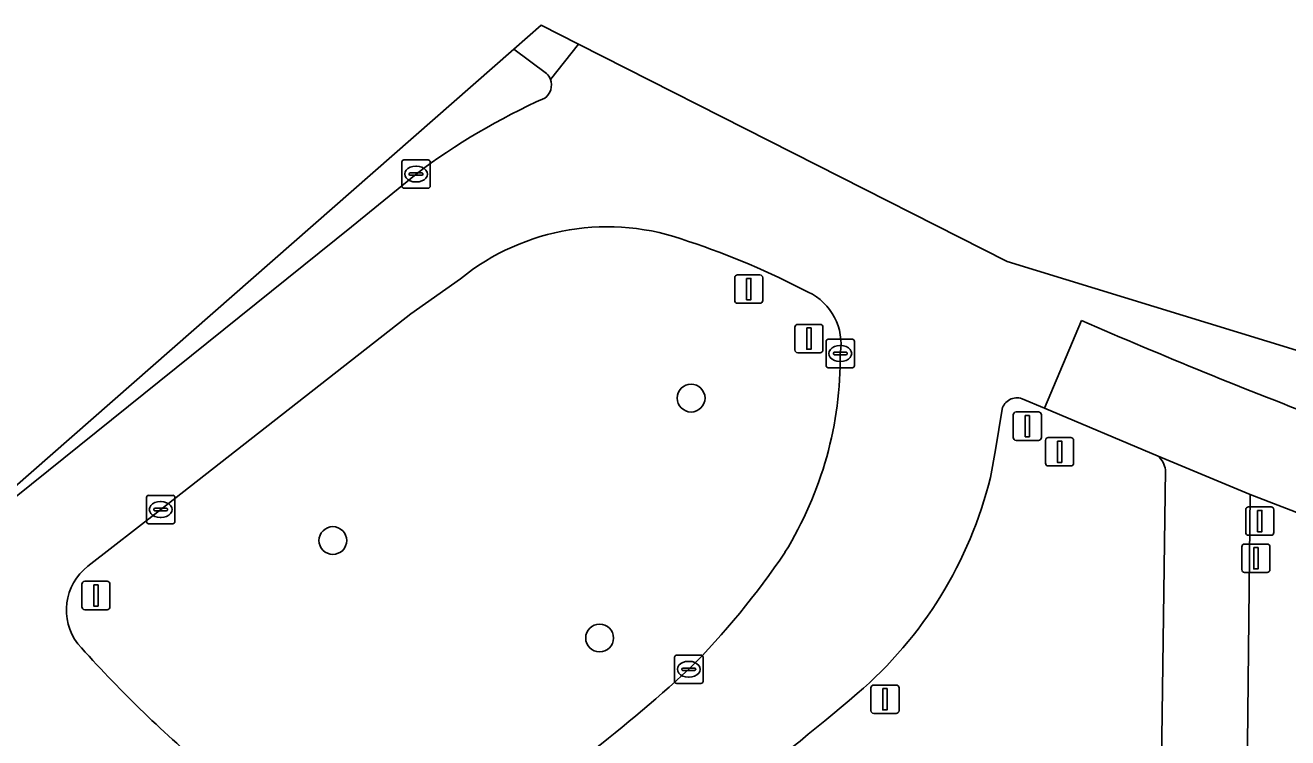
# Model space of a CAD drawing. Extents: x 160554 to 161248, y 385329 to 386506.
# Drawn here: x 160599.28 to 160643.7, y 386480.43 to 386505.52 of the extents above; entities that cross this region are included whole.
import ezdxf

# ---------------------------------------------------------------- set-up
doc = ezdxf.new("R2010")
doc.units = 0
for name, color, linetype in [('IMGEO_Boom', 7, 'Continuous'), ('IMGEO_Drukknoppaal', 7, 'Continuous'), ('IMGEO_Fietspad_gesloten', 7, 'Continuous'), ('IMGEO_Kolk', 7, 'Continuous'), ('IMGEO_Lichtmast', 7, 'Continuous'), ('IMGEO_OVBaan_gesloten', 7, 'Continuous'), ('IMGEO_Rijbaan_regionaal_gesloten', 7, 'Continuous'), ('IMGEO_Verkeersbordpaal', 7, 'Continuous'), ('IMGEO_Verkeerseiland_groen', 7, 'Continuous'), ('IMGEO_Verkeersregelinstallatiepaal', 7, 'Continuous'), ('IMGEO_Voetpad_open', 7, 'Continuous')]:
    doc.layers.add(name, color=color, linetype=linetype)

msp = doc.modelspace()

# ---------------------------------------------------------------- linework, layer by layer
at = {"layer": 'IMGEO_Boom'}
for centre in [(160622.71, 386492.385), (160610.105, 386487.371), (160619.49, 386483.937)]:
    msp.add_circle(centre, 0.489, dxfattribs=at)
at = {"layer": 'IMGEO_Drukknoppaal'}
for p, q in [((160642.086, 386486.348), (160642.086, 386487.148)), ((160642.086, 386487.148), (160642.086, 386486.348)), ((160642.186, 386487.248), (160642.976, 386487.248)), ((160642.976, 386487.248), (160642.186, 386487.248)), ((160643.076, 386487.148), (160643.076, 386486.348)), ((160643.076, 386486.348), (160643.076, 386487.148)), ((160642.976, 386486.248), (160642.186, 386486.248)), ((160642.186, 386486.248), (160642.976, 386486.248))]:
    msp.add_line(p, q, dxfattribs=at)
msp.add_lwpolyline([(160642.506, 386487.123), (160642.656, 386487.123), (160642.656, 386486.373), (160642.506, 386486.373), (160642.506, 386487.123)], dxfattribs=at)
for centre, start, end in [((160642.186, 386487.148), 90, 180), ((160642.186, 386487.148), 90, 180), ((160642.976, 386487.148), 0, 90), ((160642.976, 386487.148), 360, 90), ((160642.186, 386486.348), 180, 270), ((160642.186, 386486.348), 180, 270), ((160642.976, 386486.348), 270, 0), ((160642.976, 386486.348), 270, 0)]:
    msp.add_arc(centre, 0.1, start, end, dxfattribs=at)
at = {"layer": 'IMGEO_Fietspad_gesloten'}
for points in [[(160642.375, 386488.988), (160639.14, 386490.34)], [(160639.402, 386489.858), (160639.058, 386464.968)], [(160638.516, 386464.591), (160642.106, 386463.738), (160642.375, 386488.988)]]:
    msp.add_lwpolyline(points, dxfattribs=at)
msp.add_arc((160638.618, 386489.744), 0.792, 8.274, 48.7802, dxfattribs=at)
at = {"layer": 'IMGEO_Kolk'}
for p, q in [((160612.532, 386499.849), (160612.532, 386500.701)), ((160612.607, 386500.775), (160613.459, 386500.775)), ((160613.533, 386500.701), (160613.533, 386499.849)), ((160612.791, 386500.269), (160612.791, 386500.281)), ((160613.229, 386500.232), (160612.831, 386500.232)), ((160612.834, 386500.318), (160613.232, 386500.318)), ((160613.02, 386500.555), (160613.045, 386500.555)), ((160613.275, 386500.281), (160613.275, 386500.269)), ((160613.459, 386499.775), (160612.607, 386499.775)), ((160613.043, 386499.995), (160613.018, 386499.995)), ((160627.532, 386494.456), (160628.384, 386494.456)), ((160627.457, 386493.53), (160627.457, 386494.382)), ((160627.759, 386493.999), (160628.157, 386493.999)), ((160627.945, 386494.236), (160627.97, 386494.236)), ((160628.458, 386494.382), (160628.458, 386493.53)), ((160627.716, 386493.95), (160627.716, 386493.962)), ((160628.154, 386493.913), (160627.756, 386493.913)), ((160627.968, 386493.676), (160627.943, 386493.676)), ((160628.2, 386493.962), (160628.2, 386493.95)), ((160628.384, 386493.456), (160627.532, 386493.456)), ((160603.548, 386488.036), (160603.548, 386488.888)), ((160603.623, 386488.962), (160604.475, 386488.962)), ((160604.036, 386488.742), (160604.061, 386488.742)), ((160604.549, 386488.888), (160604.549, 386488.036)), ((160603.807, 386488.456), (160603.807, 386488.468)), ((160604.245, 386488.419), (160603.847, 386488.419)), ((160603.85, 386488.505), (160604.248, 386488.505)), ((160604.291, 386488.468), (160604.291, 386488.456)), ((160604.475, 386487.962), (160603.623, 386487.962)), ((160604.059, 386488.182), (160604.034, 386488.182)), ((160622.203, 386483.337), (160623.055, 386483.337)), ((160622.128, 386482.411), (160622.128, 386483.263)), ((160622.616, 386483.117), (160622.641, 386483.117)), ((160623.129, 386483.263), (160623.129, 386482.411)), ((160622.387, 386482.831), (160622.387, 386482.843)), ((160622.825, 386482.794), (160622.427, 386482.794)), ((160622.43, 386482.88), (160622.828, 386482.88)), ((160622.639, 386482.557), (160622.614, 386482.557)), ((160622.871, 386482.843), (160622.871, 386482.831)), ((160623.055, 386482.337), (160622.203, 386482.337))]:
    msp.add_line(p, q, dxfattribs=at)
for points in [[(160612.532, 386499.849), (160612.532, 386500.701)], [(160612.607, 386500.775), (160613.459, 386500.775)], [(160613.533, 386500.701), (160613.533, 386499.849)], [(160613.459, 386499.775), (160612.607, 386499.775)], [(160627.532, 386494.456), (160628.384, 386494.456)], [(160627.457, 386493.53), (160627.457, 386494.382)], [(160628.458, 386494.382), (160628.458, 386493.53)], [(160628.384, 386493.456), (160627.532, 386493.456)], [(160603.548, 386488.036), (160603.548, 386488.888)], [(160603.623, 386488.962), (160604.475, 386488.962)], [(160604.549, 386488.888), (160604.549, 386488.036)], [(160604.475, 386487.962), (160603.623, 386487.962)], [(160622.203, 386483.337), (160623.055, 386483.337)], [(160622.128, 386482.411), (160622.128, 386483.263)], [(160623.129, 386483.263), (160623.129, 386482.411)], [(160623.055, 386482.337), (160622.203, 386482.337)]]:
    msp.add_lwpolyline(points, dxfattribs=at)
for centre, radius, start, end in [((160612.609, 386500.699), 0.0765, 91.552, 178.448), ((160612.609, 386500.699), 0.0765, 91.552, 178.448), ((160613.457, 386500.699), 0.0765, 1.552, 88.448), ((160613.457, 386500.699), 0.0765, 1.552, 88.448), ((160612.831, 386500.278), 0.0403, 85.8775, 175.7526), ((160612.828, 386500.268), 0.0366, 178.938, 274.7102), ((160613.232, 386500.275), 0.043, 264.8664, 352.4533), ((160613.236, 386500.28), 0.0386, 1.7309, 96.639), ((160612.609, 386499.851), 0.0765, 181.552, 268.448), ((160612.609, 386499.851), 0.0765, 181.552, 268.448), ((160613.457, 386499.851), 0.0765, 271.552, 358.448), ((160613.457, 386499.851), 0.0765, 271.552, 358.448), ((160627.534, 386494.38), 0.0765, 91.552, 178.448), ((160627.534, 386494.38), 0.0765, 91.552, 178.448), ((160628.382, 386494.38), 0.0765, 1.552, 88.448), ((160628.382, 386494.38), 0.0765, 1.552, 88.448), ((160627.756, 386493.959), 0.0403, 85.8775, 175.7526), ((160628.161, 386493.961), 0.0386, 1.7309, 96.639), ((160627.753, 386493.949), 0.0366, 178.938, 274.7102), ((160628.157, 386493.956), 0.043, 264.8664, 352.4533), ((160627.534, 386493.532), 0.0765, 181.552, 268.448), ((160627.534, 386493.532), 0.0765, 181.552, 268.448), ((160628.382, 386493.532), 0.0765, 271.552, 358.448), ((160628.382, 386493.532), 0.0765, 271.552, 358.448), ((160603.625, 386488.886), 0.0765, 91.552, 178.448), ((160603.625, 386488.886), 0.0765, 91.552, 178.448), ((160604.473, 386488.886), 0.0765, 1.552, 88.448), ((160604.473, 386488.886), 0.0765, 1.552, 88.448), ((160603.847, 386488.465), 0.0403, 85.8775, 175.7526), ((160603.844, 386488.455), 0.0366, 178.938, 274.7102), ((160604.248, 386488.462), 0.043, 264.8664, 352.4533), ((160604.252, 386488.467), 0.0386, 1.7309, 96.639), ((160603.625, 386488.038), 0.0765, 181.552, 268.448), ((160603.625, 386488.038), 0.0765, 181.552, 268.448), ((160604.473, 386488.038), 0.0765, 271.552, 358.448), ((160604.473, 386488.038), 0.0765, 271.552, 358.448), ((160622.205, 386483.261), 0.0765, 91.552, 178.448), ((160622.205, 386483.261), 0.0765, 91.552, 178.448), ((160623.053, 386483.261), 0.0765, 1.552, 88.448), ((160623.053, 386483.261), 0.0765, 1.552, 88.448), ((160622.427, 386482.84), 0.0403, 85.8775, 175.7526), ((160622.424, 386482.83), 0.0366, 178.938, 274.7102), ((160622.828, 386482.837), 0.043, 264.8664, 352.4533), ((160622.832, 386482.842), 0.0386, 1.7309, 96.639), ((160622.205, 386482.413), 0.0765, 181.552, 268.448), ((160622.205, 386482.413), 0.0765, 181.552, 268.448), ((160623.053, 386482.413), 0.0765, 271.552, 358.448), ((160623.053, 386482.413), 0.0765, 271.552, 358.448)]:
    msp.add_arc(centre, radius, start, end, dxfattribs=at)
for centre, major_axis, ratio, start_param, end_param in [((160613.019, 386500.275), (-0.387, 0.002), 0.722429, 4.712389, 7.853982), ((160613.044, 386500.275), (-0.39, 0.002), 0.717154, 1.570796, 4.712389), ((160627.944, 386493.956), (-0.387, 0.002), 0.722429, 4.712389, 7.853982), ((160627.969, 386493.956), (-0.39, 0.002), 0.717154, 1.570796, 4.712389), ((160604.035, 386488.462), (-0.387, 0.002), 0.722429, 4.712389, 7.853982), ((160604.06, 386488.462), (-0.39, 0.002), 0.717154, 1.570796, 4.712389), ((160622.615, 386482.837), (-0.387, 0.002), 0.722429, 4.712389, 7.853982), ((160622.64, 386482.837), (-0.39, 0.002), 0.717154, 1.570796, 4.712389)]:
    msp.add_ellipse(centre, major_axis=major_axis, ratio=ratio, start_param=start_param, end_param=end_param, dxfattribs=at)
at = {"layer": 'IMGEO_Lichtmast'}
for p, q in [((160624.343, 386496.725), (160625.133, 386496.725)), ((160625.133, 386496.725), (160624.343, 386496.725)), ((160624.243, 386495.825), (160624.243, 386496.625)), ((160624.243, 386496.625), (160624.243, 386495.825)), ((160625.233, 386496.625), (160625.233, 386495.825)), ((160625.233, 386495.825), (160625.233, 386496.625)), ((160625.133, 386495.725), (160624.343, 386495.725)), ((160624.343, 386495.725), (160625.133, 386495.725)), ((160629.035, 386481.382), (160629.035, 386482.182)), ((160629.035, 386482.182), (160629.035, 386481.382)), ((160629.135, 386482.282), (160629.925, 386482.282)), ((160629.925, 386482.282), (160629.135, 386482.282)), ((160630.025, 386482.182), (160630.025, 386481.382)), ((160630.025, 386481.382), (160630.025, 386482.182)), ((160629.925, 386481.282), (160629.135, 386481.282)), ((160629.135, 386481.282), (160629.925, 386481.282))]:
    msp.add_line(p, q, dxfattribs=at)
for points in [[(160624.663, 386496.6), (160624.813, 386496.6), (160624.813, 386495.85), (160624.663, 386495.85), (160624.663, 386496.6)], [(160629.455, 386482.157), (160629.605, 386482.157), (160629.605, 386481.407), (160629.455, 386481.407), (160629.455, 386482.157)]]:
    msp.add_lwpolyline(points, dxfattribs=at)
for centre, start, end in [((160624.343, 386496.625), 90, 180), ((160624.343, 386496.625), 90, 180), ((160625.133, 386496.625), 0, 90), ((160625.133, 386496.625), 360, 90), ((160624.343, 386495.825), 180, 270), ((160624.343, 386495.825), 180, 270), ((160625.133, 386495.825), 270, 0), ((160625.133, 386495.825), 270, 0), ((160629.135, 386482.182), 90, 180), ((160629.135, 386482.182), 90, 180), ((160629.925, 386482.182), 0, 90), ((160629.925, 386482.182), 360, 90), ((160629.135, 386481.382), 180, 270), ((160629.135, 386481.382), 180, 270), ((160629.925, 386481.382), 270, 0), ((160629.925, 386481.382), 270, 0)]:
    msp.add_arc(centre, 0.1, start, end, dxfattribs=at)
at = {"layer": 'IMGEO_OVBaan_gesloten'}
for points in [[(160618.749, 386504.848), (160617.435, 386505.515), (160616.471, 386504.669), (160617.625, 386503.814)], [(160617.759, 386503.608), (160618.749, 386504.848)], [(160636.45, 386495.12), (160635.147, 386492.028), (160639.14, 386490.34), (160642.375, 386488.988), (160645.457, 386487.809), (160645.476, 386487.802)]]:
    msp.add_lwpolyline(points, dxfattribs=at)
for centre, radius, start, end in [((160617.212, 386503.399), 0.586, 20.9298, 45.157), ((160713.338, 386671.032), 191.981, 246.39075, 249.19584)]:
    msp.add_arc(centre, radius, start, end, dxfattribs=at)
at = {"layer": 'IMGEO_Rijbaan_regionaal_gesloten'}
for points in [[(160683.787, 386481.852), (160633.834, 386497.196), (160618.749, 386504.848), (160617.759, 386503.608)], [(160613.033, 386500.275), (160610.763, 386498.411), (160597.816, 386488.011)], [(160601.489, 386486.464), (160604.049, 386488.462), (160612.846, 386495.349), (160614.592, 386496.582)], [(160634.353, 386492.363), (160635.147, 386492.028), (160636.45, 386495.12)], [(160633.243, 386489.592), (160633.419, 386490.567), (160633.654, 386491.996)]]:
    msp.add_lwpolyline(points, dxfattribs=at)
for centre, radius, start, end in [((160617.226, 386503.408), 0.569, 306.3023, 20.5706), ((160627.061, 386481.685), 23.289, 114.0682, 127.0374), ((160619.758, 386490.241), 8.179, 69.5569, 129.1708), ((160614.013, 386471.779), 27.505, 62.2354, 71.7753), ((160625.966, 386494.291), 2.02, 350.464, 64.8081), ((160713.338, 386671.032), 191.981, 246.39075, 249.19584), ((160614.873, 386493.82), 13.085, 328.3624, 0.5961), ((160634.172, 386491.858), 0.537, 70.3291, 165.0731), ((160619.01, 386493.107), 14.66, 310.6316, 346.1282), ((160602.582, 386502.762), 28.265, 315.1748, 325.9984), ((160602.682, 386484.92), 1.951, 127.6916, 217.3036), ((160633.775, 386512.682), 43.628, 221.5607, 229.8742), ((160583.195, 386525.856), 58.358, 302.74753, 312.51065), ((160559.783, 386562.958), 106.241, 303.8909, 310.34158)]:
    msp.add_arc(centre, radius, start, end, dxfattribs=at)
at = {"layer": 'IMGEO_Verkeersbordpaal'}
for p, q in [((160634.044, 386490.998), (160634.044, 386491.798)), ((160634.044, 386491.798), (160634.044, 386490.998)), ((160634.144, 386491.898), (160634.934, 386491.898)), ((160634.934, 386491.898), (160634.144, 386491.898)), ((160635.034, 386491.798), (160635.034, 386490.998)), ((160635.034, 386490.998), (160635.034, 386491.798)), ((160634.934, 386490.898), (160634.144, 386490.898)), ((160634.144, 386490.898), (160634.934, 386490.898))]:
    msp.add_line(p, q, dxfattribs=at)
msp.add_lwpolyline([(160634.464, 386491.773), (160634.614, 386491.773), (160634.614, 386491.023), (160634.464, 386491.023), (160634.464, 386491.773)], dxfattribs=at)
for centre, start, end in [((160634.144, 386491.798), 90, 180), ((160634.144, 386491.798), 90, 180), ((160634.934, 386491.798), 0, 90), ((160634.934, 386491.798), 360, 90), ((160634.144, 386490.998), 180, 270), ((160634.144, 386490.998), 180, 270), ((160634.934, 386490.998), 270, 0), ((160634.934, 386490.998), 270, 0)]:
    msp.add_arc(centre, 0.1, start, end, dxfattribs=at)
at = {"layer": 'IMGEO_Verkeerseiland_groen'}
for points in [[(160617.625, 386503.814), (160616.471, 386504.669), (160597.382, 386487.918)], [(160597.816, 386488.011), (160610.763, 386498.411), (160613.033, 386500.275)], [(160614.592, 386496.582), (160612.846, 386495.349), (160604.049, 386488.462)], [(160639.14, 386490.34), (160635.147, 386492.028), (160634.353, 386492.363)], [(160633.654, 386491.996), (160633.419, 386490.567), (160633.243, 386489.592)], [(160639.058, 386464.968), (160639.402, 386489.858)], [(160604.049, 386488.462), (160601.489, 386486.464)]]:
    msp.add_lwpolyline(points, dxfattribs=at)
for centre, radius, start, end in [((160617.212, 386503.399), 0.586, 20.9298, 45.157), ((160617.226, 386503.408), 0.569, 306.3023, 20.5706), ((160627.061, 386481.685), 23.289, 114.0682, 127.0374), ((160619.758, 386490.241), 8.179, 69.5569, 129.1708), ((160614.013, 386471.779), 27.505, 62.2354, 71.7753), ((160625.966, 386494.291), 2.02, 350.464, 64.8081), ((160614.873, 386493.82), 13.085, 328.3624, 0.5961), ((160634.172, 386491.858), 0.537, 70.3291, 165.0731), ((160638.618, 386489.744), 0.792, 8.274, 48.7802), ((160619.01, 386493.107), 14.66, 310.6316, 346.1282), ((160602.582, 386502.762), 28.265, 315.1748, 325.9984), ((160602.682, 386484.92), 1.951, 127.6916, 217.3036), ((160633.775, 386512.682), 43.628, 221.5607, 229.8742), ((160583.195, 386525.856), 58.358, 302.74753, 312.51065), ((160559.783, 386562.958), 106.241, 303.8909, 310.34158)]:
    msp.add_arc(centre, radius, start, end, dxfattribs=at)
at = {"layer": 'IMGEO_Verkeersregelinstallatiepaal'}
for p, q in [((160626.46, 386494.981), (160627.25, 386494.981)), ((160627.25, 386494.981), (160626.46, 386494.981)), ((160626.36, 386494.081), (160626.36, 386494.881)), ((160626.36, 386494.881), (160626.36, 386494.081)), ((160627.35, 386494.881), (160627.35, 386494.081)), ((160627.35, 386494.081), (160627.35, 386494.881)), ((160627.25, 386493.981), (160626.46, 386493.981)), ((160626.46, 386493.981), (160627.25, 386493.981)), ((160635.178, 386490.096), (160635.178, 386490.896)), ((160635.178, 386490.896), (160635.178, 386490.096)), ((160635.278, 386490.996), (160636.068, 386490.996)), ((160636.068, 386490.996), (160635.278, 386490.996)), ((160636.168, 386490.896), (160636.168, 386490.096)), ((160636.168, 386490.096), (160636.168, 386490.896)), ((160636.068, 386489.996), (160635.278, 386489.996)), ((160635.278, 386489.996), (160636.068, 386489.996)), ((160642.223, 386487.655), (160642.223, 386488.455)), ((160642.223, 386488.455), (160642.223, 386487.655)), ((160642.323, 386488.555), (160643.113, 386488.555)), ((160643.113, 386488.555), (160642.323, 386488.555)), ((160643.213, 386488.455), (160643.213, 386487.655)), ((160643.213, 386487.655), (160643.213, 386488.455)), ((160643.113, 386487.555), (160642.323, 386487.555)), ((160642.323, 386487.555), (160643.113, 386487.555)), ((160601.274, 386485.035), (160601.274, 386485.835)), ((160601.274, 386485.835), (160601.274, 386485.035)), ((160601.374, 386485.935), (160602.164, 386485.935)), ((160602.164, 386485.935), (160601.374, 386485.935)), ((160602.264, 386485.835), (160602.264, 386485.035)), ((160602.264, 386485.035), (160602.264, 386485.835)), ((160602.164, 386484.935), (160601.374, 386484.935)), ((160601.374, 386484.935), (160602.164, 386484.935))]:
    msp.add_line(p, q, dxfattribs=at)
for points in [[(160626.78, 386494.856), (160626.93, 386494.856), (160626.93, 386494.106), (160626.78, 386494.106), (160626.78, 386494.856)], [(160635.598, 386490.871), (160635.748, 386490.871), (160635.748, 386490.121), (160635.598, 386490.121), (160635.598, 386490.871)], [(160642.643, 386488.43), (160642.793, 386488.43), (160642.793, 386487.68), (160642.643, 386487.68), (160642.643, 386488.43)], [(160601.694, 386485.81), (160601.844, 386485.81), (160601.844, 386485.06), (160601.694, 386485.06), (160601.694, 386485.81)]]:
    msp.add_lwpolyline(points, dxfattribs=at)
for centre, start, end in [((160626.46, 386494.881), 90, 180), ((160626.46, 386494.881), 90, 180), ((160627.25, 386494.881), 0, 90), ((160627.25, 386494.881), 360, 90), ((160626.46, 386494.081), 180, 270), ((160626.46, 386494.081), 180, 270), ((160627.25, 386494.081), 270, 0), ((160627.25, 386494.081), 270, 0), ((160635.278, 386490.896), 90, 180), ((160635.278, 386490.896), 90, 180), ((160636.068, 386490.896), 0, 90), ((160636.068, 386490.896), 360, 90), ((160635.278, 386490.096), 180, 270), ((160635.278, 386490.096), 180, 270), ((160636.068, 386490.096), 270, 0), ((160636.068, 386490.096), 270, 0), ((160642.323, 386488.455), 90, 180), ((160642.323, 386488.455), 90, 180), ((160643.113, 386488.455), 0, 90), ((160643.113, 386488.455), 360, 90), ((160642.323, 386487.655), 180, 270), ((160642.323, 386487.655), 180, 270), ((160643.113, 386487.655), 270, 0), ((160643.113, 386487.655), 270, 0), ((160601.374, 386485.835), 90, 180), ((160601.374, 386485.835), 90, 180), ((160602.164, 386485.835), 0, 90), ((160602.164, 386485.835), 360, 90), ((160601.374, 386485.035), 180, 270), ((160601.374, 386485.035), 180, 270), ((160602.164, 386485.035), 270, 0), ((160602.164, 386485.035), 270, 0)]:
    msp.add_arc(centre, 0.1, start, end, dxfattribs=at)
at = {"layer": 'IMGEO_Voetpad_open'}
msp.add_lwpolyline([(160645.457, 386487.809), (160642.375, 386488.988), (160642.106, 386463.738), (160644.793, 386463.026)], dxfattribs=at)

doc.saveas('drawing.dxf')
